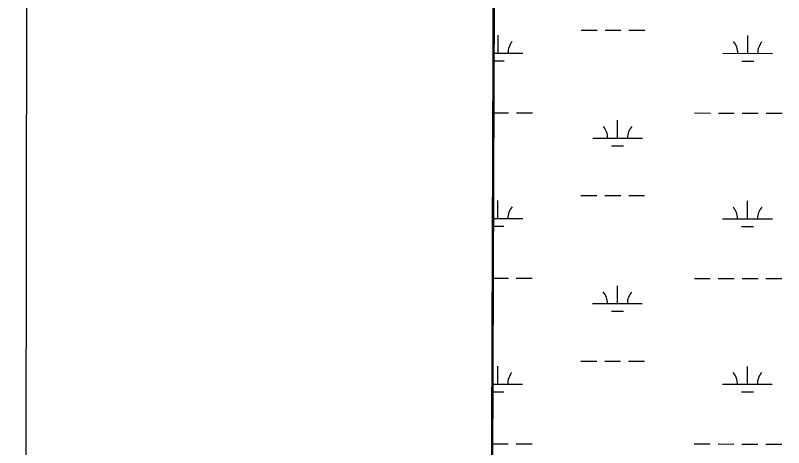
# Model space of a CAD drawing. Extents: x 3148686 to 3186545, y 916144 to 941516.
# Drawn here: x 3152020 to 3153565, y 937616 to 938485 of the extents above; entities that cross this region are included whole.
import ezdxf

# ---------------------------------------------------------------- set-up
doc = ezdxf.new("R2010")
doc.units = 0
for name, color, linetype in [('V-ANNO-SYMB', 7, 'Continuous'), ('V-GRID-FRAM', 7, 'Continuous'), ('V-SITE-VEGE', 7, 'Continuous'), ('V-WETL-SWMP', 7, 'Continuous')]:
    doc.layers.add(name, color=color, linetype=linetype)

msp = doc.modelspace()

# ---------------------------------------------------------------- linework, layer by layer
at = {"layer": 'V-ANNO-SYMB'}
msp.add_lwpolyline([(3152020.4, 917388), (3185103.6, 917353.2), (3185127.8, 940269.7), (3152044.6, 940304.6), (3152020.4, 917388)], dxfattribs=at)
at = {"layer": 'V-GRID-FRAM'}
msp.add_lwpolyline([(3152987.2, 939742.7), (3184296.3, 939644.8), (3184247.4, 921455.8), (3152922.4, 921553.7), (3152987.2, 939742.7)], dxfattribs=at)
at = {"layer": 'V-SITE-VEGE'}
msp.add_line((3152987.2, 939742.7), (3152966.8, 934035.8), dxfattribs=at)
at = {"layer": 'V-WETL-SWMP'}
for p, q in [((3153158, 938455.1), (3153190, 938455.1)), ((3153206, 938455.1), (3153238, 938455)), ((3153254, 938455), (3153286, 938455)), ((3152990.9, 938408.9), (3152990.9, 938444.9)), ((3153492.8, 938408.3), (3153492.8, 938444.3)), ((3152980.4, 938408.9), (3153040.9, 938408.8)), ((3153442.8, 938408.4), (3153542.8, 938408.3)), ((3152980.3, 938393.4), (3153002.9, 938393.4)), ((3153480.8, 938392.9), (3153504.8, 938392.9)), ((3152980, 938288.8), (3153011.9, 938288.8)), ((3153027.9, 938288.8), (3153059.9, 938288.7)), ((3153385.8, 938288.4), (3153417.8, 938288.3)), ((3153433.8, 938288.3), (3153465.8, 938288.3)), ((3153481.8, 938288.3), (3153513.8, 938288.2)), ((3153529.8, 938288.2), (3153561.8, 938288.2)), ((3153231.2, 938237.8), (3153231.2, 938273.8)), ((3153181.2, 938237.8), (3153281.2, 938237.7)), ((3153219.2, 938222.4), (3153243.2, 938222.4)), ((3153157.6, 938122.4), (3153189.6, 938122.4)), ((3153205.6, 938122.4), (3153237.6, 938122.4)), ((3153253.6, 938122.3), (3153285.6, 938122.3)), ((3152990.5, 938076.2), (3152990.6, 938112.2)), ((3153492.4, 938075.7), (3153492.5, 938111.7)), ((3152979.2, 938076.2), (3153040.5, 938076.1)), ((3153442.4, 938075.7), (3153542.4, 938075.6)), ((3152979.2, 938060.8), (3153002.5, 938060.7)), ((3153480.4, 938060.2), (3153504.4, 938060.2)), ((3152979.6, 937956.1), (3153011.6, 937956.1)), ((3153027.6, 937956.1), (3153059.6, 937956)), ((3153385.5, 937955.7), (3153417.5, 937955.7)), ((3153433.5, 937955.6), (3153465.5, 937955.6)), ((3153481.5, 937955.6), (3153513.5, 937955.6)), ((3153529.5, 937955.5), (3153561.5, 937955.5)), ((3153230.8, 937905.1), (3153230.9, 937941.1)), ((3153180.8, 937905.2), (3153280.8, 937905.1)), ((3153218.8, 937889.7), (3153242.8, 937889.7)), ((3153157.3, 937789.8), (3153189.3, 937789.7)), ((3153205.3, 937789.7), (3153237.3, 937789.7)), ((3153253.3, 937789.7), (3153285.3, 937789.6)), ((3152990.2, 937743.5), (3152990.2, 937779.5)), ((3153492.1, 937743), (3153492.1, 937779)), ((3152978, 937743.5), (3153040.2, 937743.5)), ((3153442.1, 937743), (3153542.1, 937742.9)), ((3152978.2, 937728.1), (3153002.2, 937728.1)), ((3153480.1, 937727.6), (3153504.1, 937727.5)), ((3152979.2, 937623.5), (3153011.2, 937623.4)), ((3153027.2, 937623.4), (3153059.2, 937623.4)), ((3153385.1, 937623), (3153417.1, 937623)), ((3153433.1, 937623), (3153465.1, 937622.9)), ((3153481.1, 937622.9), (3153513.1, 937622.9)), ((3153529.1, 937622.9), (3153561.1, 937622.8))]:
    msp.add_line(p, q, dxfattribs=at)
msp.add_lwpolyline([(3152985.2, 939745.1), (3152962, 933246.5)], dxfattribs=at)
for centre, start, end in [((3153046.1, 938409.3), 139.1678, 180.7115), ((3153437.6, 938408.9), 359.1678, 40.7115), ((3153548, 938408.7), 139.1678, 180.7115), ((3153175.9, 938238.3), 359.1678, 40.7115), ((3153286.4, 938238.2), 139.1678, 180.7115), ((3153045.8, 938076.6), 139.1678, 180.7115), ((3153437.2, 938076.2), 359.1678, 40.7115), ((3153547.7, 938076.1), 139.1678, 180.7115), ((3153175.6, 937905.7), 359.1678, 40.7115), ((3153286.1, 937905.5), 139.1678, 180.7115), ((3153045.4, 937743.9), 139.1678, 180.7115), ((3153436.9, 937743.5), 359.1678, 40.7115), ((3153547.3, 937743.4), 139.1678, 180.7115)]:
    msp.add_arc(centre, 35.2, start, end, dxfattribs=at)

doc.saveas('drawing.dxf')
